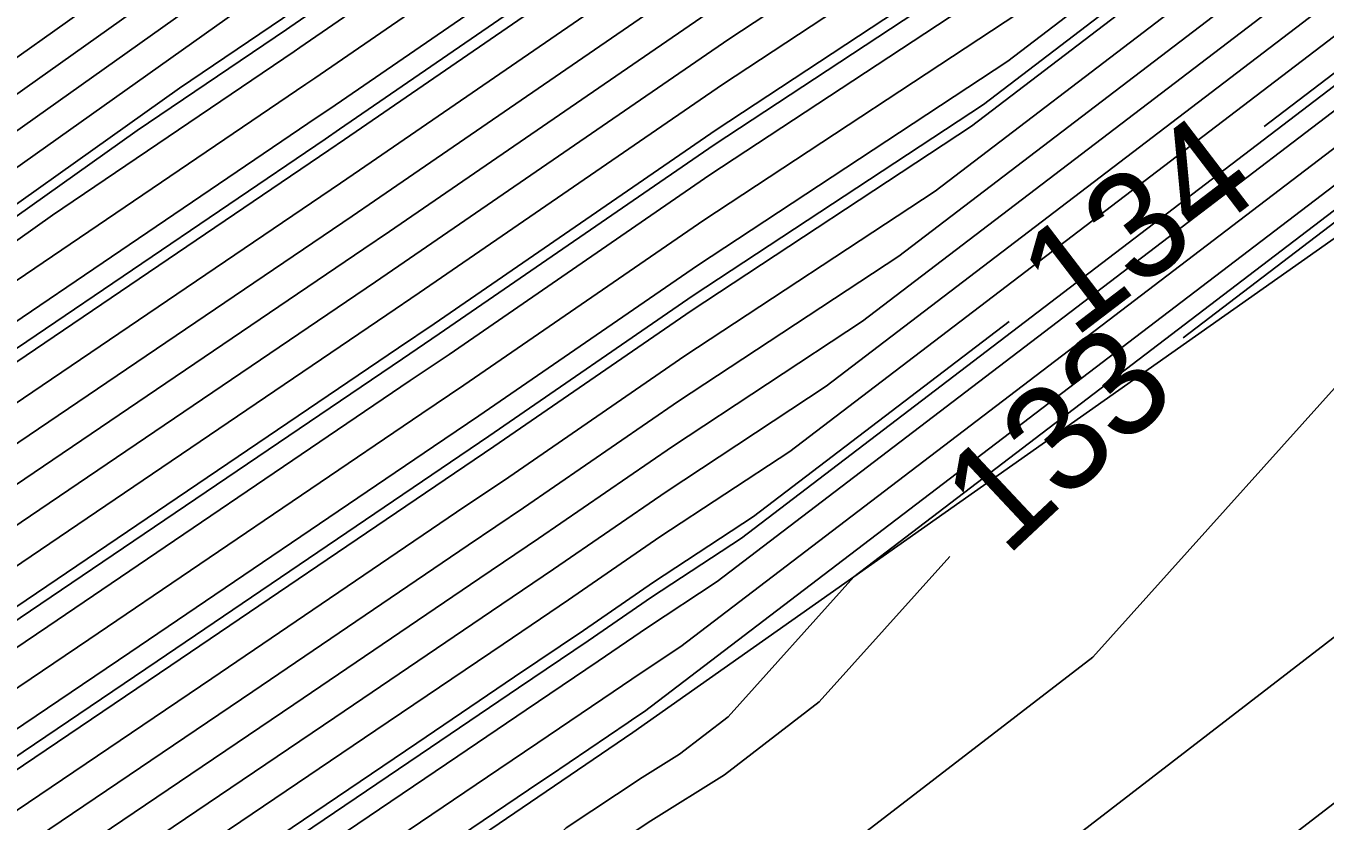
# Model space of a CAD drawing. Extents: x 2354170 to 2357230, y 866100 to 868290.
# Drawn here: x 2355975.35 to 2355999.63, y 866854.54 to 866869.41 of the extents above; entities that cross this region are included whole.
import ezdxf

# ---------------------------------------------------------------- set-up
doc = ezdxf.new("R2010")
doc.units = 0
for name, color, linetype in [('Default', 7, 'Continuous'), ('DTM Contours Major', 7, 'Continuous'), ('DTM Contours Minor', 7, 'Continuous'), ('PH Exist DTM Breakline', 7, 'Continuous')]:
    doc.layers.add(name, color=color, linetype=linetype)

msp = doc.modelspace()

# ---------------------------------------------------------------- linework, layer by layer
at = {"layer": 'Default'}
for points in [[(2356081.369, 866923.001), (2356080.1, 866921.883), (2356073.294, 866917.694), (2356070.37, 866915.899), (2356059.158, 866909.635), (2356057.352, 866908.443), (2356049.427, 866903.948), (2356047.534, 866902.627), (2356035.784, 866896.217), (2356032.427, 866894.116), (2356017.742, 866882.474), (2356015.373, 866880.679), (2356010.928, 866877.268), (2356008.415, 866875.104), (2355998.493, 866867.529)], [(2355965.738, 866861.386), (2355966.443, 866861.903), (2355967.04, 866862.358), (2355977.802, 866870.008), (2355980.055, 866871.72), (2355985.522, 866875.549), (2355989.77, 866878.471), (2355992.104, 866880.009), (2355995.932, 866882.943), (2356000.004, 866885.41), (2356007.74, 866892), (2356018.219, 866899.904), (2356019.543, 866900.707), (2356020.751, 866901.623), (2356037.739, 866912.427), (2356047.275, 866919.115)], [(2356080.635, 866917.1), (2356076.974, 866916.712), (2356074.043, 866914.908), (2356073.584, 866914.626), (2356058.902, 866906.424), (2356058.717, 866906.301), (2356049.323, 866900.974), (2356049.265, 866900.933), (2356034.821, 866893.054), (2356034.756, 866893.013), (2356017.322, 866879.192), (2356016.564, 866878.617), (2356011.137, 866874.453), (2356010.491, 866873.897), (2355996.975, 866863.577)], [(2355889.56, 866809.456), (2355900.333, 866816.857), (2355907.812, 866821.727), (2355912.008, 866824.699), (2355925.322, 866834.9), (2355933.426, 866840.426), (2355940.086, 866844.769), (2355949.609, 866850.298), (2355950.166, 866850.665), (2355965.895, 866862.195), (2355966.586, 866862.721), (2355976.837, 866870.008), (2355980.086, 866872.478), (2355987.977, 866878.003), (2355989.887, 866879.317), (2355990.937, 866880.009), (2355995.332, 866883.377), (2356000.007, 866886.21), (2356007.281, 866892.407), (2356017.135, 866899.839), (2356019.273, 866901.135), (2356021.222, 866902.614), (2356037.336, 866912.862)], [(2355891.87, 866809.578), (2355900.255, 866815.339), (2355908.829, 866820.922), (2355911.059, 866822.501), (2355926.131, 866834.05), (2355935.306, 866840.306), (2355940.057, 866843.404), (2355947.976, 866848.002), (2355950.47, 866849.462), (2355953.699, 866851.867), (2355966.99, 866861.61), (2355967.495, 866861.995), (2355978.768, 866870.009), (2355980.023, 866870.962), (2355983.068, 866873.094), (2355989.653, 866877.625), (2355993.271, 866880.009), (2355996.532, 866882.508), (2356000.001, 866884.61), (2356008.198, 866891.593), (2356019.302, 866899.969), (2356019.813, 866900.278), (2356020.279, 866900.632), (2356038.143, 866911.992)], [(2355900.216, 866814.58), (2355909.337, 866820.519), (2355910.584, 866821.403), (2355926.536, 866833.626), (2355936.246, 866840.246), (2355940.042, 866842.721), (2355946.369, 866846.395), (2355950.86, 866849.024), (2355956.676, 866853.356), (2355967.537, 866861.317), (2355967.95, 866861.632), (2355979.734, 866870.009), (2355979.991, 866870.204), (2355980.614, 866870.64), (2355989.536, 866876.779), (2355994.438, 866880.009), (2355997.132, 866882.074), (2355999.998, 866883.81), (2356008.656, 866891.187), (2356018.846, 866898.872), (2356019.944, 866899.705), (2356020.2, 866899.907), (2356021.872, 866900.954), (2356038.546, 866911.558)], [(2355940.008, 866840.006), (2355952.421, 866847.271), (2355968.585, 866859.31), (2355969.726, 866860.146), (2355969.769, 866860.179), (2355971.097, 866861.124), (2355980.795, 866867.704), (2355981.026, 866867.861), (2355989.069, 866873.394), (2355999.105, 866880.009), (2355999.532, 866880.336), (2355999.985, 866880.611), (2356004.032, 866884.058), (2356010.041, 866889.231), (2356010.312, 866889.44), (2356019.525, 866896.423), (2356022.529, 866898.804), (2356039.878, 866909.663)], [(2355941.547, 866841.574), (2355952.031, 866847.709), (2355965.608, 866857.821), (2355969.179, 866860.439), (2355969.314, 866860.542), (2355973.471, 866863.498), (2355980.578, 866868.32), (2355980.748, 866868.435), (2355989.186, 866874.24), (2355997.939, 866880.009), (2355998.932, 866880.77), (2355999.988, 866881.411), (2356009.416, 866889.442), (2356009.989, 866889.935), (2356010.015, 866889.955), (2356019.63, 866897.243), (2356021.946, 866899.08), (2356037.127, 866908.581)], [(2355900.029, 866810.056), (2355909.818, 866816.501), (2355913.827, 866819.336), (2355923.043, 866826.539), (2355928.965, 866831.076), (2355935.519, 866835.545), (2355940.577, 866838.875), (2355942.002, 866839.84), (2355953.202, 866846.395), (2355969.25, 866858.347), (2355971.156, 866859.637), (2355981.229, 866866.473), (2355981.584, 866866.713), (2355988.835, 866871.702), (2355999.135, 866878.491), (2356000.631, 866879.632), (2356010.145, 866887.824), (2356010.908, 866888.409), (2356019.315, 866894.782), (2356023.693, 866898.252), (2356039.396, 866908.081)], [(2355900.355, 866809.552), (2355909.784, 866815.76), (2355914.64, 866819.194), (2355925.804, 866827.919), (2355929.37, 866830.652), (2355933.316, 866833.342), (2355940.87, 866838.316), (2355942.999, 866839.757), (2355953.592, 866845.957), (2355968.771, 866857.262), (2355971.923, 866859.395), (2355981.446, 866865.857), (2355981.863, 866866.14), (2355988.718, 866870.856), (2355998.456, 866877.274), (2356001.15, 866879.331), (2356010.197, 866887.12), (2356011.205, 866887.894), (2356019.21, 866893.961), (2356024.275, 866897.977), (2356039.156, 866907.29)], [(2355943.155, 866843.181), (2355951.64, 866848.147), (2355962.631, 866856.333), (2355968.631, 866860.732), (2355968.86, 866860.906), (2355975.845, 866865.872), (2355980.361, 866868.936), (2355980.469, 866869.009), (2355989.303, 866875.087), (2355996.772, 866880.009), (2355998.332, 866881.205), (2355999.992, 866882.21), (2356009.573, 866890.373), (2356012.722, 866892.749), (2356019.735, 866898.064), (2356021.364, 866899.355), (2356032.042, 866906.039)], [(2355909.714, 866814.277), (2355916.265, 866818.909), (2355930.003, 866829.647), (2355930.468, 866829.962), (2355941.456, 866837.197), (2355944.993, 866839.591), (2355954.372, 866845.08), (2355967.813, 866855.091), (2355973.456, 866858.909), (2355981.88, 866864.626), (2355982.421, 866864.992), (2355988.484, 866869.163), (2355997.098, 866874.84), (2356002.188, 866878.727), (2356010.302, 866885.713), (2356011.801, 866886.863), (2356019, 866892.32), (2356025.44, 866897.425), (2356038.674, 866905.708)], [(2355909.68, 866813.536), (2355917.078, 866818.767), (2355930.045, 866828.902), (2355931.465, 866829.866), (2355941.75, 866836.637), (2355945.99, 866839.508), (2355954.763, 866844.642), (2355967.334, 866854.005), (2355974.222, 866858.666), (2355982.097, 866864.01), (2355982.7, 866864.418), (2355988.367, 866868.317), (2355996.418, 866873.624), (2356002.706, 866878.425), (2356010.354, 866885.009), (2356012.098, 866886.348), (2356018.895, 866891.5), (2356026.022, 866897.149), (2356038.433, 866904.917)], [(2355909.61, 866812.053), (2355918.704, 866818.483), (2355930.131, 866827.414), (2355933.46, 866829.674), (2355942.336, 866835.518), (2355947.984, 866839.342), (2355955.543, 866843.766), (2355966.376, 866851.834), (2355975.756, 866858.181), (2355982.531, 866862.779), (2355983.257, 866863.27), (2355988.133, 866866.625), (2355995.06, 866871.19), (2356003.744, 866877.821), (2356010.459, 866883.602), (2356012.694, 866885.317), (2356018.686, 866889.859), (2356027.187, 866896.598), (2356037.951, 866903.336)], [(2355909.576, 866811.312), (2355919.516, 866818.341), (2355930.173, 866826.67), (2355934.458, 866829.579), (2355942.629, 866834.959), (2355948.981, 866839.259), (2355955.934, 866843.328), (2355965.897, 866850.748), (2355976.522, 866857.938), (2355982.748, 866862.163), (2355983.536, 866862.696), (2355988.016, 866865.779), (2355994.381, 866869.973), (2356004.263, 866877.519), (2356010.511, 866882.898), (2356012.991, 866884.802), (2356018.581, 866889.038), (2356027.769, 866896.322), (2356037.711, 866902.545)], [(2355909.541, 866810.57), (2355920.329, 866818.199), (2355930.216, 866825.926), (2355935.455, 866829.483), (2355942.923, 866834.399), (2355949.978, 866839.175), (2355956.324, 866842.89), (2355965.418, 866849.663), (2355977.289, 866857.695), (2355982.965, 866861.547), (2355983.815, 866862.122), (2355987.899, 866864.932), (2355993.701, 866868.756), (2356004.782, 866877.217), (2356010.563, 866882.194), (2356013.289, 866884.286), (2356018.476, 866888.218), (2356028.351, 866896.046), (2356037.47, 866901.754)], [(2356036.988, 866900.172), (2356029.516, 866895.495), (2356018.266, 866886.577), (2356013.885, 866883.256), (2356010.667, 866880.787), (2356005.82, 866876.614), (2355992.343, 866866.323), (2355987.665, 866863.24), (2355984.373, 866860.975), (2355983.399, 866860.316), (2355978.822, 866857.21), (2355964.46, 866847.492), (2355957.104, 866842.013), (2355951.971, 866839.009), (2355943.509, 866833.28), (2355937.45, 866829.291), (2355930.301, 866824.437), (2355921.954, 866817.914), (2355909.472, 866809.088)], [(2355939.524, 866841.711), (2355940.027, 866842.038), (2355944.762, 866844.788), (2355951.25, 866848.586), (2355959.653, 866854.844), (2355968.084, 866861.024), (2355968.405, 866861.269), (2355978.219, 866868.246), (2355980.144, 866869.552), (2355980.19, 866869.583), (2355989.419, 866875.933), (2355995.605, 866880.009), (2355997.732, 866881.639), (2355999.995, 866883.01), (2356009.115, 866890.78), (2356015.784, 866895.81), (2356019.839, 866898.884), (2356020.782, 866899.631), (2356020.855, 866899.677)], [(2356036.747, 866899.381), (2356030.098, 866895.219), (2356018.161, 866885.756), (2356014.182, 866882.74), (2356010.72, 866880.083), (2356006.339, 866876.312), (2355991.664, 866865.106), (2355987.548, 866862.394), (2355984.651, 866860.401), (2355983.616, 866859.7), (2355979.589, 866856.967), (2355963.981, 866846.406), (2355957.495, 866841.575), (2355952.968, 866838.926), (2355943.803, 866832.721), (2355938.448, 866829.195), (2355930.343, 866823.693), (2355922.767, 866817.772), (2355909.437, 866808.346)], [(2356036.266, 866897.799), (2356031.262, 866894.668), (2356017.951, 866884.115), (2356014.778, 866881.71), (2356010.824, 866878.676), (2356007.377, 866875.708), (2355990.305, 866862.673), (2355987.314, 866860.702), (2355985.209, 866859.253), (2355984.05, 866858.469), (2355981.122, 866856.482), (2355963.023, 866844.235), (2355958.275, 866840.699), (2355954.962, 866838.76), (2355944.389, 866831.602), (2355940.443, 866829.003), (2355930.428, 866822.205), (2355924.393, 866817.488), (2355909.368, 866806.864)], [(2356036.025, 866897.008), (2356031.845, 866894.392), (2356017.847, 866883.295), (2356015.075, 866881.194), (2356010.876, 866877.972), (2356007.896, 866875.406), (2355989.626, 866861.456), (2355987.197, 866859.855), (2355985.488, 866858.679), (2355984.267, 866857.853), (2355981.888, 866856.239), (2355962.544, 866843.149), (2355958.665, 866840.261), (2355955.959, 866838.677), (2355944.682, 866831.042), (2355941.44, 866828.908), (2355930.471, 866821.461), (2355925.205, 866817.345), (2355909.334, 866806.122)], [(2356035.543, 866895.426), (2356033.009, 866893.84), (2356017.637, 866881.654), (2356015.671, 866880.163), (2356010.981, 866876.564), (2356008.934, 866874.802), (2355988.267, 866859.022), (2355986.963, 866858.163), (2355986.046, 866857.532), (2355984.7, 866856.621), (2355983.422, 866855.753), (2355961.585, 866840.978), (2355959.446, 866839.385), (2355957.953, 866838.511), (2355945.269, 866829.923), (2355943.435, 866828.716), (2355930.556, 866819.973), (2355926.831, 866817.061), (2355909.264, 866804.64)], [(2356035.302, 866894.635), (2356033.591, 866893.565), (2356017.532, 866880.833), (2356015.968, 866879.648), (2356011.033, 866875.861), (2356009.453, 866874.5), (2355987.588, 866857.806), (2355986.846, 866857.317), (2355986.324, 866856.958), (2355984.917, 866856.006), (2355984.188, 866855.511), (2355961.106, 866839.892), (2355959.836, 866838.946), (2355958.95, 866838.428), (2355945.562, 866829.364), (2355944.433, 866828.62), (2355930.598, 866819.228), (2355927.644, 866816.919), (2355909.23, 866803.898)], [(2356030.305, 866894.646), (2356018.056, 866884.936), (2356014.48, 866882.225), (2356010.772, 866879.379), (2356006.858, 866876.01), (2355990.984, 866863.889), (2355987.431, 866861.548), (2355984.93, 866859.827), (2355983.833, 866859.084), (2355980.355, 866856.724), (2355963.502, 866845.32), (2355957.885, 866841.137), (2355953.965, 866838.843), (2355949.529, 866835.84)], [(2356026.053, 866893.487), (2356018.371, 866887.397), (2356013.587, 866883.771), (2356010.615, 866881.49), (2356005.301, 866876.915), (2355993.022, 866867.54), (2355987.782, 866864.086), (2355984.094, 866861.549), (2355983.182, 866860.931), (2355978.055, 866857.453), (2355964.939, 866848.577), (2355956.714, 866842.452), (2355950.975, 866839.092), (2355945.016, 866835.059)], [(2356034.174, 866893.289), (2356017.427, 866880.013), (2356016.266, 866879.133), (2356011.085, 866875.157), (2356009.972, 866874.198), (2355986.909, 866856.589), (2355986.729, 866856.471), (2355986.603, 866856.384), (2355985.134, 866855.39), (2355984.955, 866855.268), (2355960.627, 866838.807), (2355960.227, 866838.508), (2355959.947, 866838.344), (2355945.855, 866828.804), (2355945.43, 866828.524), (2355930.641, 866818.484), (2355928.456, 866816.777), (2355909.195, 866803.157)], [(2356036.066, 866889.825), (2356025.78, 866885.16), (2356017.217, 866878.372), (2356016.861, 866878.102), (2356011.189, 866873.749), (2356011.01, 866873.595), (2356006.639, 866870.258), (2355995.287, 866857.606), (2355990.912, 866854.235), (2355987.522, 866852.119), (2355986.405, 866851.376), (2355983.92, 866848.99), (2355980.146, 866846.82), (2355963.414, 866835.7), (2355960.3, 866833.703), (2355949.293, 866826.489), (2355946.965, 866824.11), (2355944.277, 866823.111), (2355936.482, 866820.903), (2355930.726, 866816.996), (2355930.082, 866816.492), (2355909.126, 866801.674)], [(2356037.437, 866886.389), (2356018.472, 866877.786), (2356017.607, 866877.36), (2356017.206, 866877.144), (2356012.387, 866871.67), (2356010.907, 866870.152), (2356000.4, 866858.442), (2355993.421, 866853.066), (2355988.015, 866849.692), (2355987.122, 866849.097), (2355983.151, 866845.285), (2355977.122, 866841.819), (2355965.368, 866834.007), (2355960.231, 866830.711), (2355951.628, 866825.074), (2355947.632, 866820.99), (2355943.02, 866819.275), (2355931.347, 866815.97), (2355930.721, 866815.524), (2355929.49, 866815.357), (2355909.091, 866800.933)], [(2355923.337, 866827.499), (2355928.56, 866831.501), (2355937.722, 866837.748), (2355940.283, 866839.435), (2355941.005, 866839.923), (2355952.811, 866846.833), (2355969.729, 866859.433), (2355970.389, 866859.88), (2355981.012, 866867.089), (2355981.305, 866867.287), (2355988.952, 866872.548), (2355999.815, 866879.707), (2356000.112, 866879.934), (2356005.39, 866884.478)], [(2355925.833, 866827.165), (2355928.565, 866829.3), (2355929.774, 866830.227), (2355931.113, 866831.14), (2355941.163, 866837.756), (2355943.996, 866839.674), (2355953.982, 866845.519), (2355968.292, 866856.176), (2355972.689, 866859.152), (2355981.663, 866865.242), (2355982.142, 866865.566), (2355988.601, 866870.009), (2355997.777, 866876.057), (2356001.669, 866879.029), (2356007.779, 866884.29)], [(2355928.353, 866826.802), (2355930.088, 866828.158), (2355932.463, 866829.77), (2355942.043, 866836.078), (2355946.987, 866839.425), (2355955.153, 866844.204), (2355966.855, 866852.92), (2355974.989, 866858.424), (2355982.314, 866863.394), (2355982.978, 866863.844), (2355988.25, 866867.471), (2355995.739, 866872.407), (2356003.225, 866878.123), (2356010.175, 866884.107)], [(2356030.674, 866879.262), (2356030.06, 866878.984), (2356021.755, 866874.897), (2356017.907, 866872.822), (2356014.303, 866868.729), (2356010.414, 866864.741), (2356005.512, 866859.278), (2355995.931, 866851.897), (2355988.508, 866847.264), (2355987.84, 866846.819), (2355982.383, 866841.581), (2355974.099, 866836.817), (2355967.322, 866832.314), (2355960.161, 866827.72), (2355953.963, 866823.658), (2355950.807, 866820.433)], [(2355993.725, 866863.887), (2355988.946, 866860.239), (2355987.08, 866859.009), (2355985.767, 866858.105), (2355984.483, 866857.237), (2355982.655, 866855.996), (2355962.064, 866842.064), (2355959.056, 866839.823), (2355956.956, 866838.594), (2355944.976, 866830.483), (2355942.438, 866828.812), (2355930.513, 866820.717), (2355926.018, 866817.203), (2355911.542, 866806.967)], [(2355992.616, 866859.491), (2355990.175, 866856.77), (2355988.402, 866855.404), (2355987.028, 866854.547), (2355985.688, 866853.655), (2355984.688, 866852.695), (2355983.17, 866851.822), (2355961.459, 866837.394), (2355960.369, 866836.694), (2355946.958, 866827.905), (2355946.297, 866827.23), (2355945.534, 866826.946), (2355943.322, 866826.32), (2355930.683, 866817.74), (2355929.269, 866816.635), (2355910.316, 866803.233)]]:
    msp.add_lwpolyline(points, dxfattribs=at)
at = {"layer": 'DTM Contours Major'}
for points in [[(2355939.591, 866841.53), (2355940.022, 866841.811), (2355944.226, 866844.252), (2355951.38, 866848.44), (2355960.646, 866855.34), (2355968.267, 866860.927), (2355968.556, 866861.148), (2355977.428, 866867.454), (2355980.216, 866869.346), (2355980.283, 866869.391), (2355989.38, 866875.651), (2355995.994, 866880.009), (2355997.932, 866881.495), (2355999.994, 866882.744), (2356009.268, 866890.644), (2356014.764, 866894.79), (2356019.804, 866898.611), (2356020.921, 866899.496)], [(2356030.305, 866894.646), (2356018.056, 866884.936), (2356014.48, 866882.225), (2356010.772, 866879.379), (2356006.858, 866876.01), (2355990.984, 866863.889), (2355987.431, 866861.548), (2355984.93, 866859.827), (2355983.833, 866859.084), (2355980.355, 866856.724), (2355963.502, 866845.32), (2355957.885, 866841.137), (2355953.965, 866838.843), (2355949.529, 866835.84)]]:
    msp.add_lwpolyline(points, dxfattribs=at)
at = {"layer": 'DTM Contours Minor'}
for points in [[(2355960.899, 866857.839), (2355966.443, 866861.903), (2355967.04, 866862.358), (2355977.802, 866870.008), (2355980.055, 866871.72), (2355985.522, 866875.549), (2355989.77, 866878.471), (2355992.104, 866880.009), (2355995.932, 866882.943), (2356000.004, 866885.41), (2356007.74, 866892), (2356018.219, 866899.904), (2356019.543, 866900.707), (2356020.751, 866901.623), (2356037.739, 866912.427)], [(2355918.307, 866823.874), (2355919.362, 866824.699), (2355928.425, 866831.643), (2355938.456, 866838.482), (2355940.186, 866839.621), (2355940.673, 866839.951), (2355952.681, 866846.979), (2355969.888, 866859.795), (2355970.134, 866859.961), (2355980.94, 866867.294), (2355981.212, 866867.479), (2355988.991, 866872.83), (2355999.883, 866880.009), (2355999.932, 866880.046), (2355999.983, 866880.077), (2356000.443, 866880.469), (2356010.076, 866888.762), (2356010.511, 866889.096), (2356019.455, 866895.876), (2356022.917, 866898.62), (2356039.717, 866909.136)], [(2355921.106, 866823.47), (2355928.565, 866829.3), (2355929.774, 866830.227), (2355931.113, 866831.14), (2355941.163, 866837.756), (2355943.996, 866839.674), (2355953.982, 866845.519), (2355968.292, 866856.176), (2355972.689, 866859.152), (2355981.663, 866865.242), (2355982.142, 866865.566), (2355988.601, 866870.009), (2355997.777, 866876.057), (2356001.669, 866879.029), (2356010.25, 866886.417), (2356011.503, 866887.378), (2356019.105, 866893.141), (2356024.858, 866897.701), (2356038.915, 866906.499)], [(2355923.906, 866823.067), (2355930.102, 866827.91), (2355932.795, 866829.738), (2355942.141, 866835.891), (2355947.319, 866839.397), (2355955.283, 866844.058), (2355966.695, 866852.558), (2355975.244, 866858.343), (2355982.386, 866863.189), (2355983.071, 866863.653), (2355988.211, 866867.189), (2355995.513, 866872.001), (2356003.398, 866878.022), (2356010.424, 866884.071), (2356012.495, 866885.66), (2356018.756, 866890.406), (2356026.798, 866896.782), (2356038.112, 866903.863)], [(2355950.645, 866839.122), (2355956.584, 866842.598), (2355965.098, 866848.939), (2355977.8, 866857.534), (2355983.109, 866861.137), (2355984.001, 866861.74), (2355987.821, 866864.368), (2355993.248, 866867.945), (2356005.128, 866877.016), (2356010.598, 866881.725), (2356013.488, 866883.943), (2356018.406, 866887.671), (2356028.739, 866895.863), (2356037.309, 866901.226)], [(2356035.704, 866895.954), (2356032.621, 866894.024), (2356017.707, 866882.201), (2356015.472, 866880.507), (2356010.946, 866877.034), (2356008.588, 866875.003), (2355988.72, 866859.833), (2355987.041, 866858.727), (2355985.86, 866857.914), (2355984.556, 866857.032), (2355982.911, 866855.915), (2355976.139, 866851.333)], [(2356034.562, 866893.105), (2356017.357, 866879.466), (2356016.465, 866878.789), (2356011.12, 866874.688), (2356010.318, 866873.997), (2355990.82, 866859.11), (2355988.471, 866856.492), (2355987.565, 866855.794), (2355986.864, 866855.356), (2355985.449, 866854.414), (2355984.944, 866853.93), (2355984.178, 866853.489), (2355960.808, 866837.958), (2355960.392, 866837.692), (2355946.179, 866828.377), (2355946.074, 866828.27), (2355945.953, 866828.225), (2355945.602, 866828.125), (2355930.669, 866817.988), (2355928.998, 866816.682), (2355909.172, 866802.663)], [(2356038.809, 866882.952), (2356030.06, 866878.984), (2356021.755, 866874.897), (2356017.907, 866872.822), (2356014.303, 866868.729), (2356010.414, 866864.741), (2356005.512, 866859.278), (2355995.931, 866851.897), (2355988.508, 866847.264), (2355987.84, 866846.819), (2355982.383, 866841.581), (2355974.099, 866836.817), (2355967.322, 866832.314), (2355960.161, 866827.72), (2355953.963, 866823.658), (2355948.3, 866817.871), (2355947.911, 866817.726)]]:
    msp.add_lwpolyline(points, dxfattribs=at)
at = {"layer": 'PH Exist DTM Breakline'}
msp.add_lwpolyline([(2355960.407, 866838.306), (2355986.692, 866856.201), (2356017.125, 866877.647), (2356034.802, 866892.991), (2356049.32, 866900.88), (2356058.873, 866906.056), (2356074.182, 866914.39), (2356081.673, 866920.619), (2356088.671, 866923.096), (2356094.982, 866925.134), (2356105.768, 866922.426), (2356126.575, 866918.118), (2356148.939, 866908.11), (2356209.516, 866880.335)], dxfattribs=at)

# ---------------------------------------------------------------- texts
at = {"layer": 'Default'}
for s, rotation, p in [('134', 37.3634, (2355994.932, 866863.551)), ('133', 43.1473, (2355993.667, 866859.46))]:
    msp.add_text(s, height=2, rotation=rotation, dxfattribs=at).set_placement(p)

doc.saveas('drawing.dxf')
